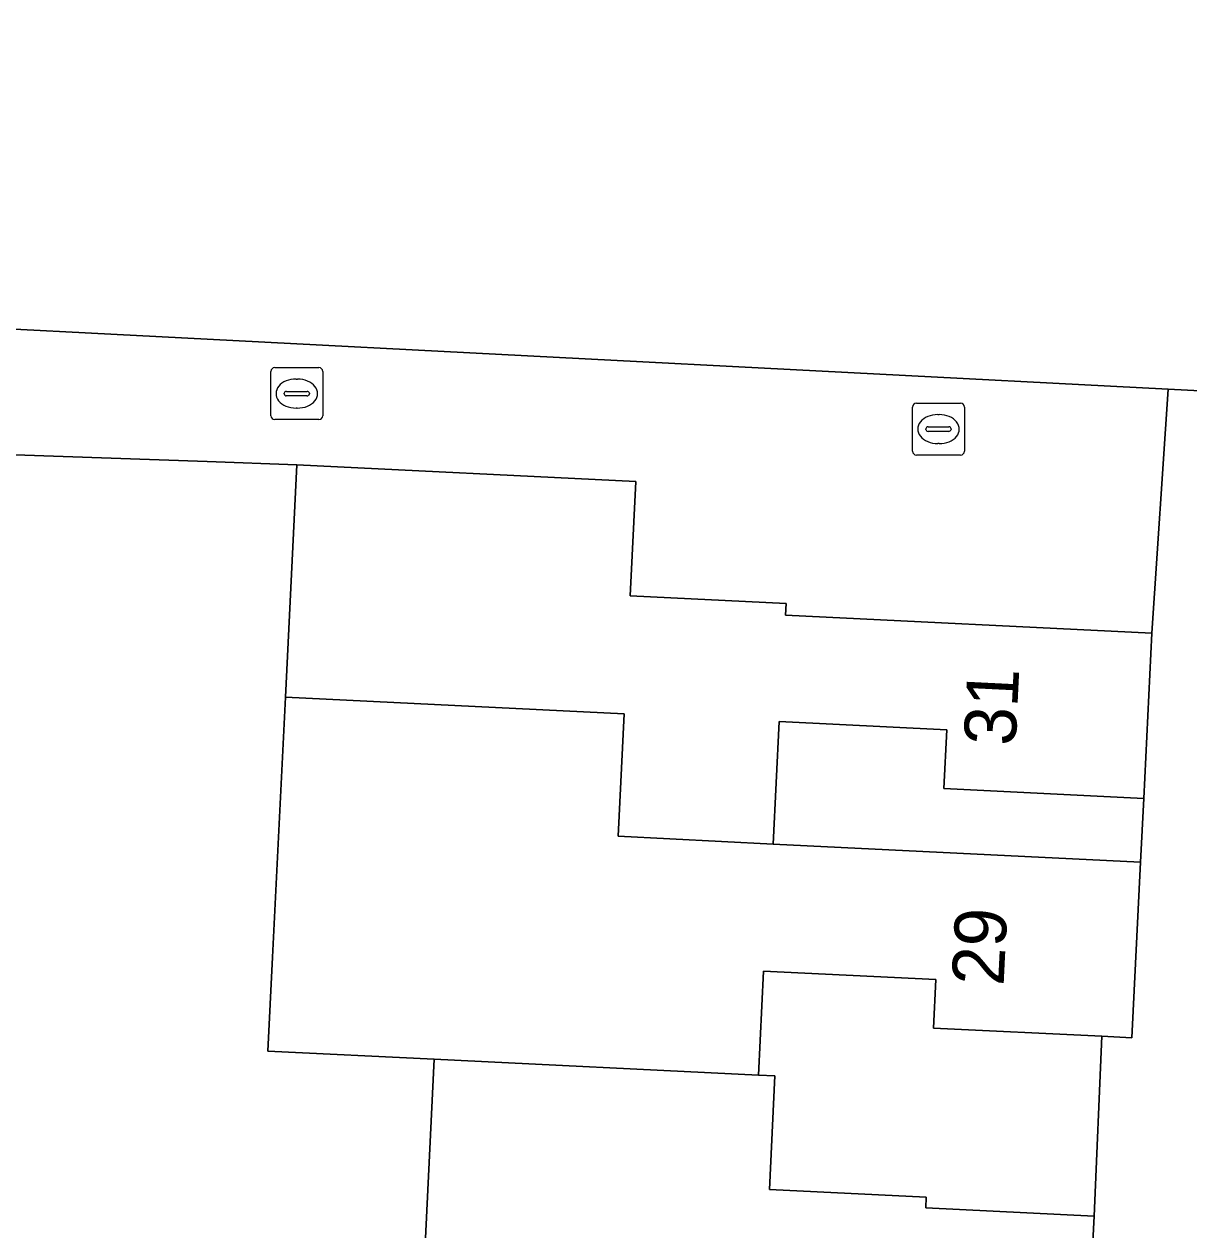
# Model space of a CAD drawing. Extents: x 162989 to 165008, y 383432 to 384338.
# Drawn here: x 164496.47 to 164518.92, y 383816.76 to 383840 of the extents above; entities that cross this region are included whole.
import ezdxf

# ---------------------------------------------------------------- set-up
doc = ezdxf.new("R2010")
doc.units = 0
for name, color, linetype in [('IMGEO_Erf', 7, 'Continuous'), ('IMGEO_Kolk', 7, 'Continuous'), ('IMGEO_Pand', 7, 'Continuous'), ('IMGEO_Pand_nummerreeks', 7, 'Continuous'), ('IMGEO_Voetpad_open', 7, 'Continuous')]:
    doc.layers.add(name, color=color, linetype=linetype)

msp = doc.modelspace()

# ---------------------------------------------------------------- linework, layer by layer
at = {"layer": 'IMGEO_Erf'}
for points in [[(164468.388, 383848.483), (164467.711, 383835.068), (164467.442, 383829.749), (164487.891, 383828.72), (164488.106, 383834.549), (164500, 383833.931), (164518.523, 383832.968), (164522.376, 383832.768), (164522.386, 383833.01), (164522.787, 383842.529)], [(164506.018, 383785.685), (164506.125, 383787.849), (164502.847, 383788.01), (164503.082, 383792.789), (164503.313, 383797.467), (164503.539, 383802.055), (164503.762, 383806.591), (164503.862, 383808.634), (164507.239, 383808.469), (164507.339, 383810.503), (164503.914, 383810.672), (164504.154, 383815.544), (164504.376, 383820.052), (164501.168, 383820.21), (164501.257, 383822.022), (164501.504, 383827.032), (164501.724, 383831.51), (164500, 383831.572), (164496.297, 383831.704)]]:
    msp.add_lwpolyline(points, dxfattribs=at)
for points in [[(164518.052, 383825.077), (164514.198, 383825.267), (164514.254, 383826.401), (164511.025, 383826.56), (164510.909, 383824.2), (164517.99, 383823.851)], [(164517.245, 383820.493), (164513.997, 383820.653), (164514.043, 383821.586), (164510.724, 383821.749), (164510.625, 383819.745), (164510.941, 383819.729), (164510.834, 383817.541), (164513.859, 383817.392), (164513.849, 383817.188), (164517.093, 383817.028)]]:
    msp.add_lwpolyline(points, close=True, dxfattribs=at)
at = {"layer": 'IMGEO_Kolk'}
for p, q in [((164501.299, 383833.382), (164502.151, 383833.382)), ((164501.224, 383832.456), (164501.224, 383833.308)), ((164501.712, 383833.162), (164501.737, 383833.162)), ((164502.225, 383833.308), (164502.225, 383832.456)), ((164501.526, 383832.925), (164501.924, 383832.925)), ((164501.483, 383832.876), (164501.483, 383832.888)), ((164501.921, 383832.839), (164501.523, 383832.839)), ((164501.967, 383832.888), (164501.967, 383832.876)), ((164513.669, 383832.697), (164514.521, 383832.697)), ((164501.735, 383832.602), (164501.71, 383832.602)), ((164513.594, 383831.771), (164513.594, 383832.623)), ((164514.082, 383832.477), (164514.107, 383832.477)), ((164514.595, 383832.623), (164514.595, 383831.771)), ((164502.151, 383832.382), (164501.299, 383832.382)), ((164513.853, 383832.191), (164513.853, 383832.203)), ((164513.896, 383832.24), (164514.294, 383832.24)), ((164514.337, 383832.203), (164514.337, 383832.191)), ((164514.291, 383832.154), (164513.893, 383832.154)), ((164514.105, 383831.917), (164514.08, 383831.917)), ((164514.521, 383831.697), (164513.669, 383831.697))]:
    msp.add_line(p, q, dxfattribs=at)
for points in [[(164501.299, 383833.382), (164502.151, 383833.382)], [(164501.224, 383832.456), (164501.224, 383833.308)], [(164502.225, 383833.308), (164502.225, 383832.456)], [(164513.669, 383832.697), (164514.521, 383832.697)], [(164513.594, 383831.771), (164513.594, 383832.623)], [(164514.595, 383832.623), (164514.595, 383831.771)], [(164502.151, 383832.382), (164501.299, 383832.382)], [(164514.521, 383831.697), (164513.669, 383831.697)]]:
    msp.add_lwpolyline(points, dxfattribs=at)
for centre, radius, start, end in [((164501.301, 383833.306), 0.0765, 91.552, 178.448), ((164501.301, 383833.306), 0.0765, 91.552, 178.448), ((164502.149, 383833.306), 0.0765, 1.552, 88.448), ((164502.149, 383833.306), 0.0765, 1.552, 88.448), ((164501.523, 383832.885), 0.0403, 85.8775, 175.7526), ((164501.928, 383832.887), 0.0386, 1.7309, 96.639), ((164501.52, 383832.875), 0.0366, 178.938, 274.7102), ((164501.924, 383832.882), 0.043, 264.8664, 352.4533), ((164513.671, 383832.621), 0.0765, 91.552, 178.448), ((164513.671, 383832.621), 0.0765, 91.552, 178.448), ((164514.519, 383832.621), 0.0765, 1.552, 88.448), ((164514.519, 383832.621), 0.0765, 1.552, 88.448), ((164501.301, 383832.458), 0.0765, 181.552, 268.448), ((164501.301, 383832.458), 0.0765, 181.552, 268.448), ((164502.149, 383832.458), 0.0765, 271.552, 358.448), ((164502.149, 383832.458), 0.0765, 271.552, 358.448), ((164513.893, 383832.2), 0.0403, 85.8775, 175.7526), ((164514.298, 383832.202), 0.0386, 1.7309, 96.639), ((164513.89, 383832.19), 0.0366, 178.938, 274.7102), ((164514.294, 383832.197), 0.043, 264.8664, 352.4533), ((164513.671, 383831.773), 0.0765, 181.552, 268.448), ((164513.671, 383831.773), 0.0765, 181.552, 268.448), ((164514.519, 383831.773), 0.0765, 271.552, 358.448), ((164514.519, 383831.773), 0.0765, 271.552, 358.448)]:
    msp.add_arc(centre, radius, start, end, dxfattribs=at)
for centre, major_axis, ratio, start_param, end_param in [((164501.711, 383832.882), (-0.387, 0.002), 0.722429, 4.712389, 7.853982), ((164501.736, 383832.882), (-0.39, 0.002), 0.717154, 1.570796, 4.712389), ((164514.081, 383832.197), (-0.387, 0.002), 0.722429, 4.712389, 7.853982), ((164514.106, 383832.197), (-0.39, 0.002), 0.717154, 1.570796, 4.712389)]:
    msp.add_ellipse(centre, major_axis=major_axis, ratio=ratio, start_param=start_param, end_param=end_param, dxfattribs=at)
at = {"layer": 'IMGEO_Pand'}
for points in [[(164501.504, 383827.032), (164508.037, 383826.708), (164507.919, 383824.348), (164510.909, 383824.2), (164511.025, 383826.56), (164514.254, 383826.401), (164514.198, 383825.267), (164518.052, 383825.077), (164518.209, 383828.262), (164511.148, 383828.609), (164511.159, 383828.833), (164508.149, 383828.981), (164508.258, 383831.188), (164501.724, 383831.51)], [(164501.504, 383827.032), (164501.257, 383822.022), (164501.168, 383820.21), (164504.376, 383820.052), (164510.625, 383819.745), (164510.724, 383821.749), (164514.043, 383821.586), (164513.997, 383820.653), (164517.245, 383820.493), (164517.824, 383820.464), (164517.99, 383823.851), (164510.909, 383824.2), (164507.919, 383824.348), (164508.037, 383826.708)], [(164513.641, 383812.875), (164513.75, 383815.087), (164516.989, 383814.928), (164517.093, 383817.028), (164513.849, 383817.188), (164513.859, 383817.392), (164510.834, 383817.541), (164510.941, 383819.729), (164510.625, 383819.745), (164504.376, 383820.052), (164504.154, 383815.544), (164510.414, 383815.245), (164510.308, 383813.04)]]:
    msp.add_lwpolyline(points, close=True, dxfattribs=at)
at = {"layer": 'IMGEO_Voetpad_open'}
for points in [[(164496.297, 383831.704), (164500, 383831.572), (164501.724, 383831.51), (164508.258, 383831.188), (164508.149, 383828.981), (164511.159, 383828.833), (164511.148, 383828.609), (164518.209, 383828.262), (164518.523, 383832.968), (164500, 383833.931), (164488.106, 383834.549)], [(164527.231, 383816.47), (164527.355, 383821.66), (164527.315, 383822.824), (164527.556, 383828.604), (164527.597, 383830.133), (164527.722, 383832.438), (164527.739, 383832.749), (164522.386, 383833.01), (164522.376, 383832.768), (164518.523, 383832.968), (164518.209, 383828.262), (164518.052, 383825.077), (164517.99, 383823.851), (164517.824, 383820.464), (164517.245, 383820.493), (164517.093, 383817.028), (164516.989, 383814.928)]]:
    msp.add_lwpolyline(points, dxfattribs=at)

# ---------------------------------------------------------------- texts
at = {"layer": 'IMGEO_Pand_nummerreeks'}
for s, rotation, p in [('31', 87.178, (164515.579, 383826.081)), ('29', 87.1941, (164515.349, 383821.455))]:
    msp.add_text(s, height=1, rotation=rotation, dxfattribs=at).set_placement(p)

doc.saveas('drawing.dxf')
